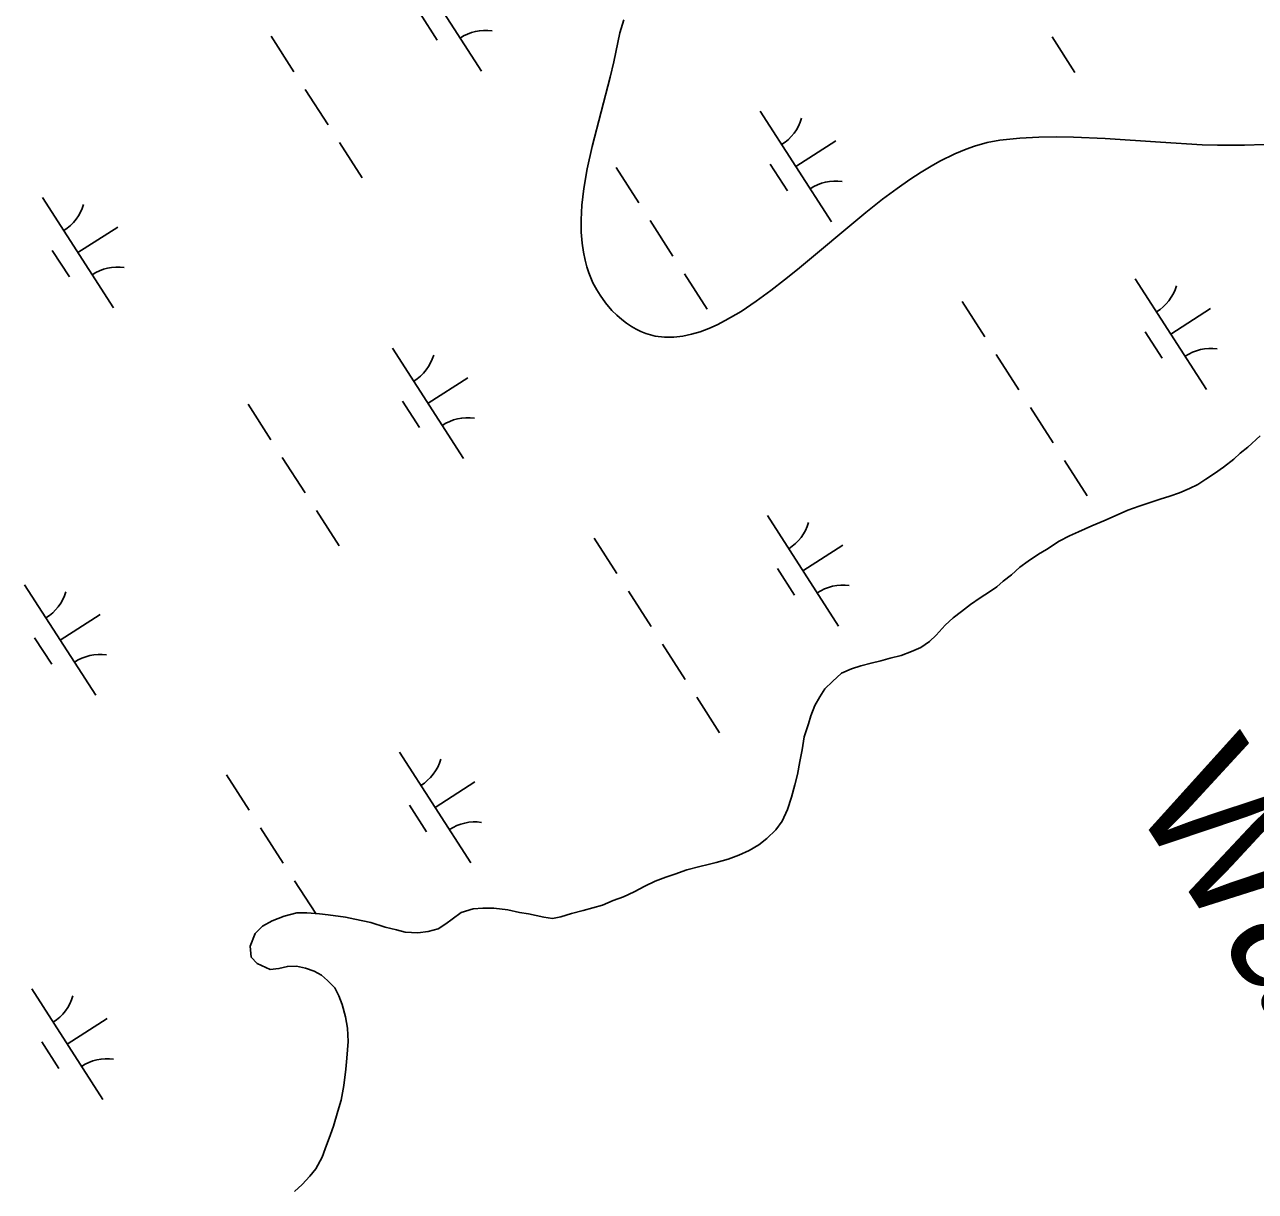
# Model space of a CAD drawing. Extents: x 3937982 to 3958556, y 219448 to 241894.
# Drawn here: x 3945462.5 to 3945930.5, y 230552.1 to 230995.8 of the extents above; entities that cross this region are included whole.
import ezdxf

# ---------------------------------------------------------------- set-up
doc = ezdxf.new("R2010")
doc.units = 0
for name, color, linetype in [('V-RIVR-IDEN', 7, 'Continuous'), ('V-SITE-VEGE', 7, 'Continuous'), ('V-TOPO-SHOR', 7, 'Continuous'), ('V-WETL-SWMP', 7, 'Continuous')]:
    doc.layers.add(name, color=color, linetype=linetype)

msp = doc.modelspace()

# ---------------------------------------------------------------- linework, layer by layer
at = {"layer": 'V-SITE-VEGE'}
for points in [[(3945674.178, 230916.803), (3945674.129, 230921.561), (3945674.432, 230927.097), (3945675.184, 230933.519), (3945676.47, 230940.945), (3945678.352, 230949.479), (3945685.174, 230975.767), (3945686.558, 230981.668), (3945688.854, 230992.698), (3945690.323, 230997.658)], [(3945933.887, 230950.257), (3945926.328, 230949.93), (3945916.137, 230949.942), (3945910.268, 230950.128), (3945894.502, 230951.036), (3945873.375, 230952.463), (3945861.335, 230952.975), (3945854.947, 230953.059), (3945848.164, 230952.955), (3945840.982, 230952.576), (3945833.386, 230951.814), (3945828.565, 230950.948), (3945823.735, 230949.608), (3945820.512, 230948.469), (3945816.211, 230946.671), (3945810.477, 230943.82), (3945807.202, 230941.981), (3945803.458, 230939.71), (3945799.188, 230936.917), (3945794.314, 230933.501), (3945788.764, 230929.355), (3945782.444, 230924.373), (3945756.405, 230902.678), (3945751.468, 230898.685), (3945746.249, 230894.632), (3945740.744, 230890.605), (3945734.948, 230886.732), (3945728.962, 230883.226), (3945725.862, 230881.649), (3945722.693, 230880.23), (3945719.453, 230879.003), (3945716.15, 230878.012), (3945712.777, 230877.297), (3945709.342, 230876.912), (3945705.846, 230876.916), (3945702.293, 230877.375), (3945700.511, 230877.793), (3945698.717, 230878.352), (3945696.911, 230879.061), (3945695.092, 230879.929), (3945693.264, 230880.971), (3945691.424, 230882.198), (3945689.577, 230883.626), (3945687.722, 230885.262), (3945685.86, 230887.128), (3945683.431, 230889.94), (3945681.324, 230892.866), (3945680.091, 230894.877), (3945678.647, 230897.628), (3945677.066, 230901.413), (3945676.329, 230903.631), (3945675.624, 230906.211), (3945674.997, 230909.217), (3945674.494, 230912.72), (3945674.178, 230916.803)]]:
    msp.add_lwpolyline(points, dxfattribs=at)
at = {"layer": 'V-TOPO-SHOR'}
for points in [[(3945894.269, 230815.327), (3945898.02, 230816.511), (3945901.611, 230817.692), (3945905.522, 230819.37), (3945908.617, 230820.875), (3945911.705, 230822.87), (3945914.957, 230825.03), (3945918.371, 230827.521), (3945922.269, 230830.507), (3945924.702, 230832.823), (3945927.624, 230835.143), (3945932.327, 230839.446)], [(3945551.001, 230638.671), (3945548.687, 230641.102), (3945548.316, 230645.353), (3945550.231, 230650.121), (3945552.986, 230652.931), (3945556.732, 230654.934), (3945561.294, 230656.781), (3945566.029, 230657.975), (3945569.794, 230658.012), (3945574.711, 230657.569), (3945577.986, 230657.277), (3945584.543, 230656.361), (3945588.152, 230655.579), (3945594.22, 230654.332), (3945599.641, 230652.585), (3945603.907, 230651.483), (3945607.188, 230650.696), (3945612.103, 230650.42), (3945616.025, 230650.95), (3945619.779, 230651.97), (3945622.708, 230653.799), (3945625.145, 230655.626), (3945628.557, 230658.116), (3945633.126, 230659.47), (3945636.724, 230659.835), (3945640.98, 230659.716), (3945646.225, 230659.114), (3945650.655, 230658.176), (3945654.098, 230657.555), (3945660.004, 230656.306), (3945663.283, 230655.847), (3945666.386, 230656.533), (3945670.465, 230657.721), (3945674.872, 230658.913), (3945678.626, 230659.933), (3945682.219, 230660.951), (3945686.292, 230662.628), (3945690.208, 230664.142), (3945694.279, 230665.983), (3945698.351, 230668.152), (3945702.26, 230669.993), (3945706.338, 230671.506), (3945709.762, 230672.688), (3945714.329, 230674.369), (3945719.226, 230675.565), (3945722.493, 230676.417), (3945725.431, 230677.101), (3945730.003, 230678.457), (3945734.078, 230679.973), (3945737.99, 230681.65), (3945741.734, 230683.815), (3945744.818, 230686.301), (3945748.222, 230689.608), (3945750.644, 230692.908), (3945752.563, 230697.346), (3945754.153, 230701.946), (3945755.414, 230706.705), (3945756.356, 230710.643), (3945757.288, 230715.565), (3945758.226, 230719.993), (3945758.994, 230724.912), (3945760.581, 230729.837), (3945761.534, 230732.956), (3945762.965, 230736.901), (3945764.896, 230740.194), (3945766.832, 230743.16), (3945769.748, 230745.971), (3945773.156, 230749.117), (3945776.904, 230750.79), (3945780.492, 230751.974), (3945784.41, 230752.994), (3945788.166, 230753.852), (3945791.592, 230754.87), (3945795.84, 230755.894), (3945799.751, 230757.405), (3945803.337, 230758.917), (3945806.588, 230761.241), (3945809.184, 230763.558), (3945812.582, 230767.359), (3945815.664, 230770.173), (3945818.749, 230772.659), (3945822.161, 230775.311), (3945825.898, 230777.806), (3945829.476, 230780.132), (3945832.241, 230781.961), (3945834.674, 230784.113), (3945837.758, 230786.6), (3945841.004, 230789.416), (3945844.091, 230791.738), (3945847.994, 230794.396), (3945851.084, 230796.229), (3945855.963, 230799.389), (3945859.87, 230801.392), (3945863.293, 230802.9), (3945868.345, 230805.243), (3945872.91, 230807.09), (3945877.145, 230808.933), (3945882.034, 230811.11), (3945886.275, 230812.628), (3945890.191, 230813.975), (3945894.269, 230815.327)], [(3945565.139, 230552.059), (3945568.057, 230554.707), (3945570.971, 230557.846), (3945573.234, 230560.652), (3945575.647, 230565.096), (3945576.761, 230568.217), (3945578.834, 230573.64), (3945579.946, 230576.925), (3945581.688, 230582.508), (3945582.956, 230586.776), (3945583.882, 230592.353), (3945584.638, 230598.581), (3945585.086, 230602.677), (3945585.512, 230609.065), (3945585.297, 230614.138), (3945584.601, 230618.385), (3945583.243, 230623.118), (3945582.063, 230626.38), (3945580.56, 230629.475), (3945577.748, 230632.23), (3945575.436, 230634.335), (3945572.638, 230635.779), (3945569.353, 230636.893), (3945565.909, 230637.675), (3945562.47, 230637.64), (3945559.206, 230636.788), (3945555.937, 230636.428), (3945551.001, 230638.671)]]:
    msp.add_lwpolyline(points, dxfattribs=at)
at = {"layer": 'V-WETL-SWMP'}
for p, q in [((3945609.148, 231020.122), (3945636.21, 230978.079)), ((3945612.944, 230999.97), (3945619.439, 230989.879)), ((3945556.273, 230991.346), (3945564.933, 230977.892)), ((3945853.258, 230991.094), (3945861.918, 230977.641)), ((3945569.262, 230971.166), (3945577.922, 230957.712)), ((3945742.277, 230962.823), (3945769.339, 230920.78)), ((3945755.808, 230941.802), (3945770.944, 230951.544)), ((3945582.252, 230950.985), (3945590.912, 230937.531)), ((3945746.073, 230942.671), (3945752.568, 230932.581)), ((3945687.411, 230941.426), (3945696.071, 230927.973)), ((3945469.28, 230930.092), (3945496.343, 230888.049)), ((3945482.812, 230909.071), (3945497.947, 230918.813)), ((3945700.401, 230921.246), (3945709.061, 230907.792)), ((3945473.076, 230909.94), (3945479.571, 230899.85)), ((3945713.391, 230901.065), (3945722.051, 230887.611)), ((3945884.843, 230899.133), (3945911.905, 230857.09)), ((3945818.978, 230890.538), (3945827.638, 230877.084)), ((3945898.374, 230878.112), (3945913.51, 230887.854)), ((3945888.639, 230878.981), (3945895.134, 230868.89)), ((3945602.41, 230872.794), (3945629.472, 230830.751)), ((3945831.968, 230870.358), (3945840.628, 230856.904)), ((3945615.941, 230851.772), (3945631.076, 230861.515)), ((3945547.544, 230851.397), (3945556.204, 230837.943)), ((3945606.206, 230852.642), (3945612.701, 230842.551)), ((3945844.958, 230850.177), (3945853.618, 230836.723)), ((3945932.327, 230839.447), (3945927.624, 230835.143)), ((3945927.624, 230835.143), (3945924.701, 230832.822)), ((3945560.533, 230831.216), (3945569.193, 230817.762)), ((3945857.948, 230829.996), (3945866.607, 230816.542)), ((3945922.269, 230830.506), (3945918.371, 230827.52)), ((3945924.701, 230832.822), (3945922.269, 230830.506)), ((3945914.958, 230825.03), (3945911.706, 230822.869)), ((3945918.371, 230827.52), (3945914.958, 230825.03)), ((3945908.617, 230820.874), (3945905.522, 230819.369)), ((3945911.706, 230822.869), (3945908.617, 230820.874)), ((3945898.021, 230816.51), (3945894.268, 230815.327)), ((3945901.61, 230817.693), (3945898.021, 230816.51)), ((3945905.522, 230819.369), (3945901.61, 230817.693)), ((3945573.523, 230811.035), (3945582.183, 230797.582)), ((3945882.034, 230811.111), (3945877.146, 230808.933)), ((3945886.275, 230812.627), (3945882.034, 230811.111)), ((3945890.19, 230813.976), (3945886.275, 230812.627)), ((3945894.268, 230815.327), (3945890.19, 230813.976)), ((3945744.976, 230809.104), (3945772.038, 230767.061)), ((3945872.909, 230807.09), (3945868.344, 230805.243)), ((3945877.146, 230808.933), (3945872.909, 230807.09)), ((3945863.293, 230802.9), (3945859.871, 230801.392)), ((3945868.344, 230805.243), (3945863.293, 230802.9)), ((3945679.111, 230800.509), (3945687.77, 230787.055)), ((3945758.507, 230788.082), (3945773.642, 230797.825)), ((3945855.963, 230799.389), (3945851.084, 230796.229)), ((3945859.871, 230801.392), (3945855.963, 230799.389)), ((3945847.993, 230794.397), (3945844.091, 230791.739)), ((3945851.084, 230796.229), (3945847.993, 230794.397)), ((3945748.772, 230788.951), (3945755.266, 230778.861)), ((3945841.005, 230789.416), (3945837.759, 230786.6)), ((3945844.091, 230791.739), (3945841.005, 230789.416)), ((3945834.674, 230784.114), (3945832.241, 230781.961)), ((3945837.759, 230786.6), (3945834.674, 230784.114)), ((3945462.542, 230782.764), (3945489.605, 230740.721)), ((3945692.1, 230780.328), (3945700.76, 230766.874)), ((3945829.477, 230780.133), (3945825.899, 230777.805)), ((3945832.241, 230781.961), (3945829.477, 230780.133)), ((3945822.16, 230775.312), (3945818.749, 230772.658)), ((3945825.899, 230777.805), (3945822.16, 230775.312)), ((3945476.074, 230761.743), (3945491.209, 230771.485)), ((3945815.664, 230770.172), (3945812.582, 230767.358)), ((3945818.749, 230772.658), (3945815.664, 230770.172)), ((3945812.582, 230767.358), (3945809.184, 230763.558)), ((3945466.338, 230762.612), (3945472.833, 230752.522)), ((3945705.09, 230760.147), (3945713.75, 230746.693)), ((3945806.588, 230761.241), (3945803.338, 230758.916)), ((3945809.184, 230763.558), (3945806.588, 230761.241)), ((3945791.593, 230754.869), (3945788.166, 230753.852)), ((3945795.839, 230755.894), (3945791.593, 230754.869)), ((3945799.752, 230757.406), (3945795.839, 230755.894)), ((3945803.338, 230758.916), (3945799.752, 230757.406)), ((3945776.903, 230750.791), (3945773.155, 230749.117)), ((3945780.492, 230751.974), (3945776.903, 230750.791)), ((3945784.41, 230752.995), (3945780.492, 230751.974)), ((3945788.166, 230753.852), (3945784.41, 230752.995)), ((3945769.749, 230745.972), (3945766.831, 230743.16)), ((3945773.155, 230749.117), (3945769.749, 230745.972)), ((3945766.831, 230743.16), (3945764.897, 230740.194)), ((3945718.08, 230739.967), (3945726.74, 230726.513)), ((3945762.966, 230736.9), (3945761.533, 230732.957)), ((3945764.897, 230740.194), (3945762.966, 230736.9)), ((3945761.533, 230732.957), (3945760.582, 230729.838)), ((3945760.582, 230729.838), (3945758.995, 230724.911)), ((3945758.995, 230724.911), (3945758.227, 230719.993)), ((3945605.108, 230719.074), (3945632.171, 230677.031)), ((3945758.227, 230719.993), (3945757.289, 230715.564)), ((3945757.289, 230715.564), (3945756.357, 230710.644)), ((3945539.243, 230710.479), (3945547.903, 230697.025)), ((3945756.357, 230710.644), (3945755.415, 230706.705)), ((3945618.639, 230698.053), (3945633.775, 230707.795)), ((3945755.415, 230706.705), (3945754.153, 230701.946)), ((3945608.904, 230698.922), (3945615.399, 230688.831)), ((3945754.153, 230701.946), (3945752.563, 230697.346)), ((3945752.563, 230697.346), (3945750.644, 230692.907)), ((3945552.233, 230690.299), (3945560.893, 230676.845)), ((3945748.222, 230689.609), (3945744.818, 230686.301)), ((3945750.644, 230692.907), (3945748.222, 230689.609)), ((3945744.818, 230686.301), (3945741.733, 230683.814)), ((3945734.078, 230679.972), (3945730.002, 230678.458)), ((3945737.99, 230681.649), (3945734.078, 230679.972)), ((3945741.733, 230683.814), (3945737.99, 230681.649)), ((3945719.227, 230675.566), (3945714.329, 230674.37)), ((3945722.493, 230676.417), (3945719.227, 230675.566)), ((3945725.432, 230677.102), (3945722.493, 230676.417)), ((3945730.002, 230678.458), (3945725.432, 230677.102)), ((3945706.337, 230671.507), (3945702.26, 230669.992)), ((3945709.763, 230672.687), (3945706.337, 230671.507)), ((3945714.329, 230674.37), (3945709.763, 230672.687)), ((3945565.223, 230670.118), (3945573.213, 230657.705)), ((3945694.28, 230665.983), (3945690.207, 230664.141)), ((3945698.35, 230668.152), (3945694.28, 230665.983)), ((3945702.26, 230669.992), (3945698.35, 230668.152)), ((3945686.293, 230662.629), (3945682.218, 230660.95)), ((3945690.207, 230664.141), (3945686.293, 230662.629)), ((3945561.295, 230656.78), (3945556.731, 230654.933)), ((3945566.03, 230657.974), (3945561.295, 230656.78)), ((3945569.794, 230658.012), (3945566.03, 230657.974)), ((3945574.71, 230657.57), (3945569.794, 230658.012)), ((3945577.986, 230657.276), (3945574.71, 230657.57)), ((3945584.543, 230656.361), (3945577.986, 230657.276)), ((3945628.557, 230658.116), (3945625.145, 230655.626)), ((3945633.127, 230659.471), (3945628.557, 230658.116)), ((3945636.724, 230659.835), (3945633.127, 230659.471)), ((3945640.981, 230659.715), (3945636.724, 230659.835)), ((3945646.226, 230659.113), (3945640.981, 230659.715)), ((3945650.655, 230658.176), (3945646.226, 230659.113)), ((3945654.098, 230657.556), (3945650.655, 230658.176)), ((3945660.004, 230656.306), (3945654.098, 230657.556)), ((3945670.465, 230657.721), (3945666.385, 230656.534)), ((3945674.873, 230658.912), (3945670.465, 230657.721)), ((3945678.627, 230659.932), (3945674.873, 230658.912)), ((3945682.218, 230660.95), (3945678.627, 230659.932)), ((3945552.986, 230652.931), (3945550.232, 230650.12)), ((3945556.731, 230654.933), (3945552.986, 230652.931)), ((3945588.152, 230655.579), (3945584.543, 230656.361)), ((3945594.221, 230654.331), (3945588.152, 230655.579)), ((3945599.641, 230652.585), (3945594.221, 230654.331)), ((3945603.908, 230651.482), (3945599.641, 230652.585)), ((3945619.78, 230651.97), (3945616.026, 230650.95)), ((3945622.708, 230653.8), (3945619.78, 230651.97)), ((3945625.145, 230655.626), (3945622.708, 230653.8)), ((3945663.282, 230655.848), (3945660.004, 230656.306)), ((3945666.385, 230656.534), (3945663.282, 230655.848)), ((3945550.232, 230650.12), (3945548.316, 230645.354)), ((3945607.189, 230650.697), (3945603.908, 230651.482)), ((3945612.103, 230650.419), (3945607.189, 230650.697)), ((3945616.026, 230650.95), (3945612.103, 230650.419)), ((3945548.316, 230645.354), (3945548.686, 230641.102)), ((3945548.686, 230641.102), (3945551.002, 230638.67)), ((3945551.002, 230638.67), (3945555.936, 230636.428)), ((3945555.936, 230636.428), (3945559.206, 230636.789)), ((3945559.206, 230636.789), (3945562.471, 230637.64)), ((3945562.471, 230637.64), (3945565.908, 230637.675)), ((3945565.908, 230637.675), (3945569.353, 230636.892)), ((3945569.353, 230636.892), (3945572.638, 230635.779)), ((3945572.638, 230635.779), (3945575.436, 230634.334)), ((3945575.436, 230634.334), (3945577.749, 230632.23)), ((3945465.241, 230629.045), (3945492.303, 230587.002)), ((3945577.749, 230632.23), (3945580.559, 230629.475)), ((3945580.559, 230629.475), (3945582.064, 230626.381)), ((3945582.064, 230626.381), (3945583.243, 230623.119)), ((3945583.243, 230623.119), (3945584.6, 230618.385)), ((3945478.772, 230608.023), (3945493.908, 230617.766)), ((3945584.6, 230618.385), (3945585.298, 230614.137)), ((3945585.298, 230614.137), (3945585.513, 230609.065)), ((3945469.037, 230608.892), (3945475.532, 230598.802)), ((3945585.513, 230609.065), (3945585.086, 230602.676)), ((3945585.086, 230602.676), (3945584.637, 230598.58)), ((3945584.637, 230598.58), (3945583.881, 230592.352)), ((3945583.881, 230592.352), (3945582.956, 230586.777)), ((3945582.956, 230586.777), (3945581.689, 230582.508)), ((3945581.689, 230582.508), (3945579.945, 230576.925)), ((3945578.833, 230573.64), (3945576.76, 230568.218)), ((3945579.945, 230576.925), (3945578.833, 230573.64)), ((3945576.76, 230568.218), (3945575.646, 230565.096)), ((3945575.646, 230565.096), (3945573.235, 230560.652)), ((3945573.235, 230560.652), (3945570.972, 230557.847)), ((3945568.057, 230554.707), (3945565.138, 230552.059)), ((3945570.972, 230557.847), (3945568.057, 230554.707))]:
    msp.add_line(p, q, dxfattribs=at)
for centre, start, end in [((3945637.828, 230976.003), 81.99668, 123.54034), ((3945741.058, 230965.156), 301.99668, 343.54034), ((3945770.958, 230918.704), 81.99668, 123.54034), ((3945468.061, 230932.425), 301.99668, 343.54034), ((3945497.961, 230885.973), 81.99668, 123.54034), ((3945883.624, 230901.466), 301.99668, 343.54034), ((3945913.524, 230855.014), 81.99668, 123.54034), ((3945601.19, 230875.127), 301.99668, 343.54034), ((3945631.09, 230828.675), 81.99668, 123.54034), ((3945743.756, 230811.437), 301.99668, 343.54034), ((3945461.323, 230785.097), 301.99668, 343.54034), ((3945773.656, 230764.985), 81.99668, 123.54034), ((3945491.223, 230738.645), 81.99668, 123.54034), ((3945603.889, 230721.407), 301.99668, 343.54034), ((3945633.789, 230674.955), 81.99668, 123.54034), ((3945464.022, 230631.378), 301.99668, 343.54034), ((3945493.922, 230584.926), 81.99668, 123.54034)]:
    msp.add_arc(centre, 17.623, start, end, dxfattribs=at)

# ---------------------------------------------------------------- texts
at = {"layer": 'V-RIVR-IDEN'}
msp.add_text('Water', height=49.9999, rotation=302.76856, dxfattribs=at).set_placement((3945882.433, 230701.191))

doc.saveas('drawing.dxf')
